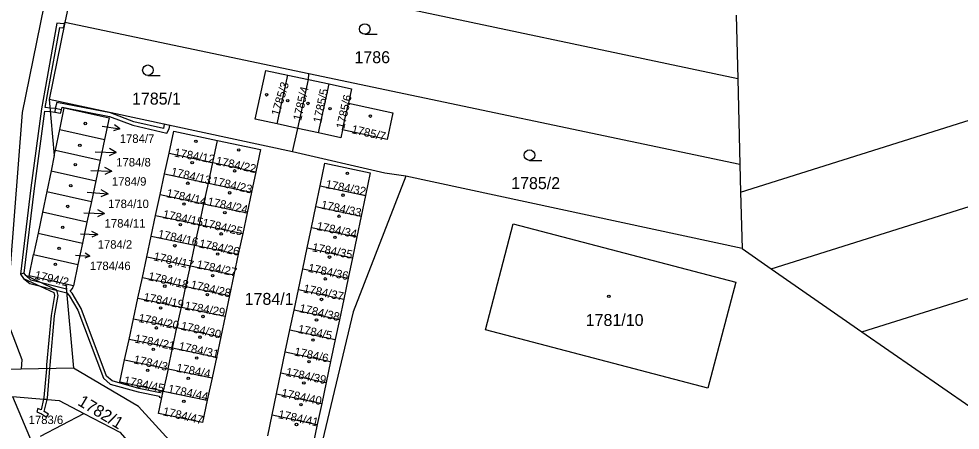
# Model space of a CAD drawing. Extents: x -756746 to -753363, y -1166406 to -1161727.
# Drawn here: x -755999.3 to -755865.5, y -1163859.8 to -1163801.4 of the extents above; entities that cross this region are included whole.
import ezdxf

# ---------------------------------------------------------------- set-up
doc = ezdxf.new("R2010")
doc.units = 0
for name, color, linetype in [('Hranice parcel', 7, 'Continuous'), ('Parcelní čísla', 7, 'Continuous'), ('Pop  PČ popisy', 7, 'Continuous'), ('Věcná břemena k části', 7, 'Continuous'), ('Značky budov', 7, 'Continuous'), ('Značky kultur', 7, 'Continuous')]:
    doc.layers.add(name, color=color, linetype=linetype)

msp = doc.modelspace()

# ---------------------------------------------------------------- linework, layer by layer
at = {"layer": 'Hranice parcel'}
for p, q in [((-755990.37, -1163790.16), (-755992.75, -1163801.91)), ((-755897.12, -1163809.92), (-755990.37, -1163790.16)), ((-755896.71, -1163826.01), (-755803.41, -1163796.6)), ((-755897.35, -1163800.85), (-755897.12, -1163809.92)), ((-755992.75, -1163801.91), (-755994.98, -1163812.82)), ((-755958.1, -1163809.19), (-755992.75, -1163801.91)), ((-755892.36, -1163836.88), (-755793.46, -1163805.8)), ((-755962.57, -1163816.31), (-755961.08, -1163809.38)), ((-755961.08, -1163809.38), (-755958.15, -1163810)), ((-755958.15, -1163810), (-755958.1, -1163809.19)), ((-755896.81, -1163822.08), (-755958.1, -1163809.19)), ((-755959.64, -1163816.95), (-755958.15, -1163810)), ((-755958.15, -1163810), (-755955.18, -1163810.63)), ((-755956.69, -1163817.59), (-755955.18, -1163810.63)), ((-755897.12, -1163809.92), (-755896.81, -1163822.08)), ((-755960.4, -1163820.26), (-755994.98, -1163812.82)), ((-755994.98, -1163812.82), (-755994.26, -1163820.8)), ((-755953.29, -1163817.17), (-755952.46, -1163813.36)), ((-755994.1, -1163820.05), (-755993.49, -1163817.11)), ((-755993.49, -1163817.11), (-755987.12, -1163818.54)), ((-755959.64, -1163816.95), (-755962.57, -1163816.31)), ((-755960.4, -1163820.26), (-755959.64, -1163816.95)), ((-755956.69, -1163817.59), (-755959.64, -1163816.95)), ((-755987.12, -1163818.54), (-755987.74, -1163821.47)), ((-755971.73, -1163821.79), (-755971.05, -1163818.67)), ((-755994.26, -1163820.8), (-755994.1, -1163820.05)), ((-755994.1, -1163820.05), (-755987.74, -1163821.47)), ((-755879.46, -1163845.82), (-755796.98, -1163819.99)), ((-755994.26, -1163820.8), (-755994.72, -1163822.98)), ((-755987.74, -1163821.47), (-755988.37, -1163824.4)), ((-755978.59, -1163823.4), (-755977.96, -1163820.47)), ((-755977.96, -1163820.47), (-755971.73, -1163821.79)), ((-755972.36, -1163824.72), (-755971.73, -1163821.79)), ((-755971.73, -1163821.79), (-755965.62, -1163823.09)), ((-755896.81, -1163822.08), (-755896.71, -1163826.01)), ((-755994.72, -1163822.98), (-755995.34, -1163825.92)), ((-755994.72, -1163822.98), (-755988.37, -1163824.4)), ((-755979.22, -1163826.33), (-755978.59, -1163823.4)), ((-755978.59, -1163823.4), (-755972.36, -1163824.72)), ((-755965.62, -1163823.09), (-755966.24, -1163826.02)), ((-755896.5, -1163834.01), (-755944.29, -1163823.73)), ((-755988.37, -1163824.4), (-755989, -1163827.34)), ((-755973, -1163827.65), (-755972.36, -1163824.72)), ((-755972.36, -1163824.72), (-755966.24, -1163826.02)), ((-755957.1, -1163828.06), (-755956.49, -1163825.12)), ((-755956.49, -1163825.12), (-755950.03, -1163826.49)), ((-755995.34, -1163825.92), (-755995.95, -1163828.86)), ((-755995.34, -1163825.92), (-755989, -1163827.34)), ((-755979.86, -1163829.31), (-755979.22, -1163826.33)), ((-755979.22, -1163826.33), (-755973, -1163827.65)), ((-755966.24, -1163826.02), (-755966.87, -1163828.95)), ((-755950.03, -1163826.49), (-755950.65, -1163829.43)), ((-755896.71, -1163826.01), (-755896.5, -1163834.01)), ((-755989, -1163827.34), (-755989.62, -1163830.27)), ((-755973.64, -1163830.6), (-755973, -1163827.65)), ((-755973, -1163827.65), (-755966.87, -1163828.95)), ((-755957.72, -1163831), (-755957.1, -1163828.06)), ((-755957.1, -1163828.06), (-755950.65, -1163829.43)), ((-755995.95, -1163828.86), (-755996.58, -1163831.84)), ((-755989.62, -1163830.27), (-755995.95, -1163828.86)), ((-755980.49, -1163832.25), (-755979.86, -1163829.31)), ((-755979.86, -1163829.31), (-755973.64, -1163830.6)), ((-755966.87, -1163828.95), (-755967.49, -1163831.88)), ((-755950.65, -1163829.43), (-755951.27, -1163832.37)), ((-755989.62, -1163830.27), (-755990.26, -1163833.25)), ((-755974.28, -1163833.53), (-755973.64, -1163830.6)), ((-755973.64, -1163830.6), (-755967.49, -1163831.88)), ((-755996.58, -1163831.84), (-755997.22, -1163834.88)), ((-755996.58, -1163831.84), (-755990.26, -1163833.25)), ((-755967.49, -1163831.88), (-755968.11, -1163834.81)), ((-755958.34, -1163833.93), (-755957.72, -1163831)), ((-755957.72, -1163831), (-755951.27, -1163832.37)), ((-755990.26, -1163833.25), (-755990.91, -1163836.28)), ((-755981.12, -1163835.18), (-755980.49, -1163832.25)), ((-755980.49, -1163832.25), (-755974.28, -1163833.53)), ((-755974.92, -1163836.46), (-755974.28, -1163833.53)), ((-755974.28, -1163833.53), (-755968.11, -1163834.81)), ((-755951.27, -1163832.37), (-755951.89, -1163835.31)), ((-755997.22, -1163834.88), (-755990.91, -1163836.28)), ((-755968.11, -1163834.81), (-755968.73, -1163837.74)), ((-755958.95, -1163836.87), (-755958.34, -1163833.93)), ((-755958.34, -1163833.93), (-755951.89, -1163835.31)), ((-755896.5, -1163834.01), (-755892.36, -1163836.88)), ((-755981.75, -1163838.11), (-755981.12, -1163835.18)), ((-755981.12, -1163835.18), (-755974.92, -1163836.46)), ((-755951.89, -1163835.31), (-755952.51, -1163838.24)), ((-755975.55, -1163839.39), (-755974.92, -1163836.46)), ((-755974.92, -1163836.46), (-755968.73, -1163837.74)), ((-755959.57, -1163839.81), (-755958.95, -1163836.87)), ((-755958.95, -1163836.87), (-755952.51, -1163838.24)), ((-755892.36, -1163836.88), (-755879.46, -1163845.82)), ((-755982.38, -1163841.05), (-755981.75, -1163838.11)), ((-755981.75, -1163838.11), (-755975.55, -1163839.39)), ((-755968.73, -1163837.74), (-755969.35, -1163840.67)), ((-755952.51, -1163838.24), (-755953.13, -1163841.18)), ((-755992.61, -1163839.06), (-755991.53, -1163850.99)), ((-755976.19, -1163842.32), (-755975.55, -1163839.39)), ((-755975.55, -1163839.39), (-755969.35, -1163840.67)), ((-755960.18, -1163842.75), (-755959.57, -1163839.81)), ((-755959.57, -1163839.81), (-755953.13, -1163841.18)), ((-755983.01, -1163843.98), (-755982.38, -1163841.05)), ((-755982.38, -1163841.05), (-755976.19, -1163842.32)), ((-755969.35, -1163840.67), (-755969.98, -1163843.6)), ((-755953.13, -1163841.18), (-755953.74, -1163844.12)), ((-755976.83, -1163845.25), (-755976.19, -1163842.32)), ((-755976.19, -1163842.32), (-755969.98, -1163843.6)), ((-755960.77, -1163845.54), (-755960.18, -1163842.75)), ((-755953.74, -1163844.12), (-755960.18, -1163842.75)), ((-755983.64, -1163846.91), (-755983.01, -1163843.98)), ((-755983.01, -1163843.98), (-755976.83, -1163845.25)), ((-755969.98, -1163843.6), (-755970.6, -1163846.54)), ((-755953.74, -1163844.12), (-755954.33, -1163846.91)), ((-755977.46, -1163848.18), (-755976.83, -1163845.25)), ((-755976.83, -1163845.25), (-755970.6, -1163846.54)), ((-755961.43, -1163848.67), (-755960.77, -1163845.54)), ((-755960.77, -1163845.54), (-755954.33, -1163846.91)), ((-755984.27, -1163849.84), (-755983.64, -1163846.91)), ((-755977.46, -1163848.18), (-755983.64, -1163846.91)), ((-755970.6, -1163846.54), (-755971.22, -1163849.47)), ((-755954.33, -1163846.91), (-755954.99, -1163850.05)), ((-755879.46, -1163845.82), (-755864.11, -1163856.44)), ((-755978.1, -1163851.11), (-755977.46, -1163848.18)), ((-755971.22, -1163849.47), (-755977.46, -1163848.18)), ((-755971.22, -1163849.47), (-755971.84, -1163852.4)), ((-755962.05, -1163851.66), (-755961.43, -1163848.67)), ((-755961.43, -1163848.67), (-755954.99, -1163850.05)), ((-755984.27, -1163849.84), (-755978.1, -1163851.11)), ((-755954.99, -1163850.05), (-755955.62, -1163853.03)), ((-755998.99, -1163851.16), (-756000.86, -1163851.2)), ((-755991.53, -1163850.99), (-755998.99, -1163851.16)), ((-755978.1, -1163851.11), (-755978.79, -1163854.28)), ((-755978.1, -1163851.11), (-755971.84, -1163852.4)), ((-755962.68, -1163854.64), (-755962.05, -1163851.66)), ((-755962.05, -1163851.66), (-755955.62, -1163853.03)), ((-755971.84, -1163852.4), (-755972.52, -1163855.57)), ((-755955.62, -1163853.03), (-755956.25, -1163856.02)), ((-755978.79, -1163854.28), (-755972.52, -1163855.57)), ((-755963.31, -1163857.63), (-755962.68, -1163854.64)), ((-755962.68, -1163854.64), (-755956.25, -1163856.02)), ((-756000.22, -1163855.05), (-755991.79, -1163874.74)), ((-755956.25, -1163856.02), (-755956.88, -1163859.01)), ((-755996.23, -1163860.65), (-755990.06, -1163857.44)), ((-755963.93, -1163860.6), (-755963.31, -1163857.63)), ((-755963.31, -1163857.63), (-755956.88, -1163859.01)), ((-755956.88, -1163859.01), (-755957.51, -1163861.97))]:
    msp.add_line(p, q, dxfattribs=at)
for points in [[(-756001.06, -1163844.06), (-755998.8, -1163814.69), (-755984.9, -1163746.54), (-755967.63, -1163666.61), (-755951.38, -1163588.81), (-755949.61, -1163580.31)], [(-755962.57, -1163816.31), (-755965.7, -1163815.63), (-755964.21, -1163808.72), (-755961.08, -1163809.38)], [(-755955.18, -1163810.63), (-755952.02, -1163811.3), (-755952.46, -1163813.36)], [(-755952.46, -1163813.36), (-755946.14, -1163814.72), (-755946.96, -1163818.53), (-755953.29, -1163817.17)], [(-755993.49, -1163817.11), (-755992.84, -1163814.03), (-755986.46, -1163815.46), (-755987.12, -1163818.54)], [(-755977.96, -1163820.47), (-755977.29, -1163817.34), (-755971.05, -1163818.67)], [(-755953.29, -1163817.17), (-755953.52, -1163818.28), (-755956.69, -1163817.59)], [(-755971.05, -1163818.67), (-755964.96, -1163819.96), (-755965.62, -1163823.09)], [(-755944.29, -1163823.73), (-755947.29, -1163823.29), (-755960.4, -1163820.26)], [(-755956.49, -1163825.12), (-755955.81, -1163821.89), (-755949.35, -1163823.26), (-755950.03, -1163826.49)], [(-755944.29, -1163823.73), (-755951.77, -1163843.02), (-755956.92, -1163864.46)], [(-755897.41, -1163838.81), (-755901.36, -1163853.86), (-755932.99, -1163845.57), (-755929.04, -1163830.51), (-755897.41, -1163838.81)], [(-755992.61, -1163839.06), (-755997.85, -1163837.89), (-755997.22, -1163834.88)], [(-755990.91, -1163836.28), (-755991.55, -1163839.29), (-755992.61, -1163839.06)], [(-756001.06, -1163844.06), (-755998.89, -1163849.78), (-755998.99, -1163851.16)], [(-755978.79, -1163854.28), (-755984.95, -1163853), (-755984.27, -1163849.84)], [(-755972.58, -1163867.12), (-755982.3, -1163856.44), (-755991.53, -1163850.99)], [(-755972.52, -1163855.57), (-755973.18, -1163858.71), (-755979.44, -1163857.42), (-755978.79, -1163854.28)], [(-756000.22, -1163855.05), (-755993.57, -1163855.61), (-755990.06, -1163857.44)], [(-755990.06, -1163857.44), (-755984.95, -1163860.1), (-755978.2, -1163867.75)]]:
    msp.add_lwpolyline(points, dxfattribs=at)
at = {"layer": 'Pop  PČ popisy'}
for p, q in [((-755987.47, -1163816.63), (-755984.94, -1163816.99)), ((-755984.94, -1163816.99), (-755985.85, -1163817.29)), ((-755984.94, -1163816.99), (-755985.73, -1163816.45)), ((-755985.46, -1163820.35), (-755986.44, -1163819.82)), ((-755988.46, -1163820.25), (-755985.46, -1163820.35)), ((-755985.46, -1163820.35), (-755986.48, -1163820.82)), ((-755986.08, -1163823.04), (-755987.06, -1163822.51)), ((-755989.08, -1163822.94), (-755986.08, -1163823.04)), ((-755986.08, -1163823.04), (-755987.1, -1163823.51)), ((-755989.61, -1163826.02), (-755986.62, -1163826.23)), ((-755986.62, -1163826.23), (-755987.65, -1163826.66)), ((-755986.62, -1163826.23), (-755987.58, -1163825.66)), ((-755990.06, -1163828.93), (-755987.12, -1163829.03)), ((-755987.12, -1163829.03), (-755988.12, -1163829.49)), ((-755987.12, -1163829.03), (-755988.08, -1163828.51)), ((-755990.56, -1163831.93), (-755988.1, -1163832.02)), ((-755988.1, -1163832.02), (-755988.94, -1163832.4)), ((-755988.1, -1163832.02), (-755988.91, -1163831.58)), ((-755989.22, -1163835.07), (-755989.87, -1163834.69)), ((-755991.23, -1163834.93), (-755989.22, -1163835.07)), ((-755989.22, -1163835.07), (-755989.92, -1163835.36))]:
    msp.add_line(p, q, dxfattribs=at)
at = {"layer": 'Věcná břemena k části'}
for points in [[(-755994.13, -1163814.13), (-755994.87, -1163814.06), (-755995.54, -1163813.99), (-755995.12, -1163811.61), (-755993.49, -1163802.6), (-755993.14, -1163802.68), (-755992.89, -1163802.57), (-755992.75, -1163801.91), (-755992.97, -1163802.07), (-755993.89, -1163801.98), (-755995.62, -1163811.53), (-755996.08, -1163814.17), (-755997.58, -1163825.41), (-755999.09, -1163837.64), (-755998.62, -1163838.26), (-755994.33, -1163840.26), (-755994.23, -1163840.69), (-755994.73, -1163843.51), (-755995.35, -1163850.55), (-755995.39, -1163851.08), (-755995.74, -1163855.18), (-755995.8, -1163855.42), (-755995.29, -1163855.47), (-755995.24, -1163855.26), (-755994.89, -1163851.07), (-755994.85, -1163850.59), (-755994.23, -1163843.57), (-755993.71, -1163840.67), (-755993.91, -1163839.9), (-755998.3, -1163837.86), (-755998.57, -1163837.5), (-755997.08, -1163825.47), (-755995.61, -1163814.48), (-755994.82, -1163814.56), (-755994.21, -1163814.63), (-755993.36, -1163814.8), (-755993.25, -1163814.31)], [(-755993.91, -1163813.27), (-755994.13, -1163814.13), (-755994.21, -1163814.63), (-755993.36, -1163814.8), (-755993.25, -1163814.31), (-755993.16, -1163813.92), (-755986.43, -1163815.23), (-755983.09, -1163816.48), (-755978.27, -1163817.6), (-755977.95, -1163816.99), (-755977.85, -1163816.51), (-755978.63, -1163816.34), (-755978.76, -1163816.97), (-755982.95, -1163816), (-755986.29, -1163814.75)], [(-755979.18, -1163854.35), (-755979.21, -1163854.51), (-755982.24, -1163853.88), (-755986.06, -1163852.81), (-755986.83, -1163852.13), (-755990.44, -1163842.53), (-755991.73, -1163840.36), (-755992.03, -1163840.07), (-755991.67, -1163839.71), (-755991.55, -1163839.29), (-755992.61, -1163839.06), (-755992.54, -1163839.8), (-755997.62, -1163838.5), (-755998.3, -1163837.86), (-755998.57, -1163837.5), (-755999.09, -1163837.64), (-755998.62, -1163838.26), (-755997.74, -1163838.98), (-755992.5, -1163840.3), (-755992.13, -1163840.68), (-755990.9, -1163842.75), (-755987.25, -1163852.43), (-755986.3, -1163853.27), (-755982.36, -1163854.36), (-755979.31, -1163854.99), (-755979.34, -1163855.14), (-755978.98, -1163855.21), (-755978.82, -1163854.43)], [(-755995.29, -1163855.47), (-755995.8, -1163855.42), (-755996.15, -1163856.92), (-755996.59, -1163856.74), (-755996.77, -1163857.21), (-755996.09, -1163857.47), (-755995.37, -1163857.96), (-755995.09, -1163857.54), (-755995.69, -1163857.14)]]:
    msp.add_lwpolyline(points, close=True, dxfattribs=at)
at = {"layer": 'Značky budov'}
for centre in [(-755964.08, -1163812.17), (-755961.08, -1163812.99), (-755958.21, -1163813.4), (-755955.07, -1163814.15), (-755989.86, -1163816.25), (-755949.34, -1163815.2), (-755974.14, -1163818.79), (-755990.64, -1163819.34), (-755968.05, -1163820), (-755991.28, -1163822.09), (-755974.67, -1163821.8), (-755968.64, -1163822.98), (-755952.61, -1163823.32), (-755991.92, -1163825.07), (-755975.28, -1163824.73), (-755969.34, -1163826.1), (-755953.22, -1163826.43), (-755992.36, -1163828.03), (-755975.83, -1163827.69), (-755970.03, -1163828.91), (-755953.79, -1163829.42), (-755993.07, -1163830.99), (-755976.35, -1163830.61), (-755970.55, -1163831.93), (-755977.13, -1163833.62), (-755954.38, -1163832.42), (-755993.58, -1163833.98), (-755971.03, -1163834.8), (-755994.11, -1163836.26), (-755955.15, -1163835.23), (-755977.79, -1163836.53), (-755971.76, -1163837.85), (-755955.75, -1163838.32), (-755978.56, -1163839.36), (-755972.51, -1163840.56), (-755956.29, -1163841.24), (-755915.44, -1163840.81), (-755979.16, -1163842.45), (-755973.13, -1163843.66), (-755957, -1163844.15), (-755979.75, -1163845.28), (-755973.56, -1163846.6), (-755957.5, -1163847.01), (-755980.2, -1163848.33), (-755974.02, -1163849.56), (-755958.05, -1163850.08), (-755980.99, -1163851.32), (-755975.23, -1163852.44), (-755958.8, -1163853.11), (-755975.85, -1163855.72), (-755959.21, -1163856.2), (-755959.84, -1163859.01)]:
    msp.add_circle(centre, 0.175, dxfattribs=at)
at = {"layer": 'Značky kultur'}
for p, q in [((-755950.14, -1163803.58), (-755948.39, -1163803.58)), ((-755980.96, -1163809.43), (-755979.21, -1163809.43)), ((-755926.72, -1163821.49), (-755924.97, -1163821.49))]:
    msp.add_line(p, q, dxfattribs=at)
for centre in [(-755950.14, -1163802.83), (-755980.96, -1163808.68), (-755926.72, -1163820.74)]:
    msp.add_circle(centre, 0.75, dxfattribs=at)

# ---------------------------------------------------------------- texts
at = {"layer": 'Parcelní čísla'}
for s, height, p in [('1786', 1.7, (-755951.6, -1163807.68)), ('1785/1', 1.7, (-755983.22, -1163813.56)), ('1784/7', 1.2, (-755984.96, -1163819)), ('1784/8', 1.2, (-755985.46, -1163822.35)), ('1784/9', 1.2, (-755986.08, -1163825.08)), ('1785/2', 1.7, (-755929.32, -1163825.57)), ('1784/10', 1.2, (-755986.62, -1163828.26)), ('1784/11', 1.2, (-755987.11, -1163831.03)), ('1784/2', 1.2, (-755988.1, -1163834.03)), ('1784/46', 1.2, (-755989.21, -1163837.07)), ('1784/1', 1.7, (-755967.21, -1163842.01)), ('1781/10', 1.7, (-755918.73, -1163845.01)), ('1783/6', 1.2, (-755997.91, -1163858.94))]:
    msp.add_text(s, height=height, dxfattribs=at).set_placement(p)
for s, height, rotation, p in [('1785/3', 1.2, 73, (-755962.32, -1163815.26)), ('1785/4', 1.2, 77, (-755959.19, -1163815.94)), ('1785/5', 1.2, 78, (-755956.32, -1163816.25)), ('1785/6', 1.2, 77, (-755953.07, -1163817.1)), ('1785/7', 1.2, 347, (-755952.1, -1163817.6)), ('1784/12', 1.2, 350, (-755977.28, -1163820.93)), ('1784/22', 1.2, 348, (-755971.39, -1163822.09)), ('1784/13', 1.2, 347, (-755977.77, -1163823.63)), ('1784/23', 1.2, 347, (-755971.94, -1163824.91)), ('1784/32', 1.2, 349, (-755955.78, -1163825.41)), ('1784/14', 1.2, 348, (-755978.41, -1163826.69)), ('1784/24', 1.2, 348, (-755972.57, -1163827.87)), ('1784/33', 1.2, 348, (-755956.43, -1163828.32)), ('1784/15', 1.2, 348, (-755978.92, -1163829.67)), ('1784/25', 1.2, 347, (-755973.31, -1163830.88)), ('1784/34', 1.2, 348, (-755957.06, -1163831.35)), ('1784/16', 1.2, 348, (-755979.62, -1163832.48)), ('1784/26', 1.2, 348, (-755973.76, -1163833.84)), ('1784/35', 1.2, 349, (-755957.69, -1163834.38)), ('1784/17', 1.2, 347, (-755980.25, -1163835.66)), ('1784/27', 1.2, 348, (-755974.12, -1163836.8)), ('1784/36', 1.2, 348, (-755958.27, -1163837.3)), ('1794/2', 1.2, 347, (-755997.14, -1163838.3)), ('1784/18', 1.2, 347, (-755981, -1163838.48)), ('1784/28', 1.2, 347, (-755974.97, -1163839.66)), ('1784/37', 1.2, 348, (-755958.95, -1163840.23)), ('1784/19', 1.2, 349, (-755981.67, -1163841.45)), ('1784/29', 1.2, 350, (-755975.81, -1163842.68)), ('1784/38', 1.2, 347, (-755959.51, -1163843.02)), ('1784/20', 1.2, 349, (-755982.37, -1163844.43)), ('1784/30', 1.2, 347, (-755976.36, -1163845.52)), ('1784/5', 1.2, 348, (-755959.72, -1163845.97)), ('1784/21', 1.2, 349, (-755982.92, -1163847.35)), ('1784/31', 1.2, 348, (-755976.67, -1163848.42)), ('1784/6', 1.2, 348, (-755960.23, -1163849.19)), ('1784/3', 1.2, 347, (-755983.07, -1163850.3)), ('1784/4', 1.2, 349, (-755977, -1163851.49)), ('1784/45', 1.2, 348, (-755984.46, -1163853.28)), ('1784/39', 1.2, 348, (-755961.43, -1163852.08)), ('1784/44', 1.2, 348, (-755978.19, -1163854.46)), ('1784/40', 1.2, 348, (-755962.07, -1163855.06)), ('1782/1', 1.7, 329, (-755991.06, -1163856.17)), ('1784/47', 1.2, 347, (-755978.92, -1163857.68)), ('1784/41', 1.2, 348, (-755962.52, -1163858.09))]:
    msp.add_text(s, height=height, rotation=rotation, dxfattribs=at).set_placement(p)

doc.saveas('drawing.dxf')
